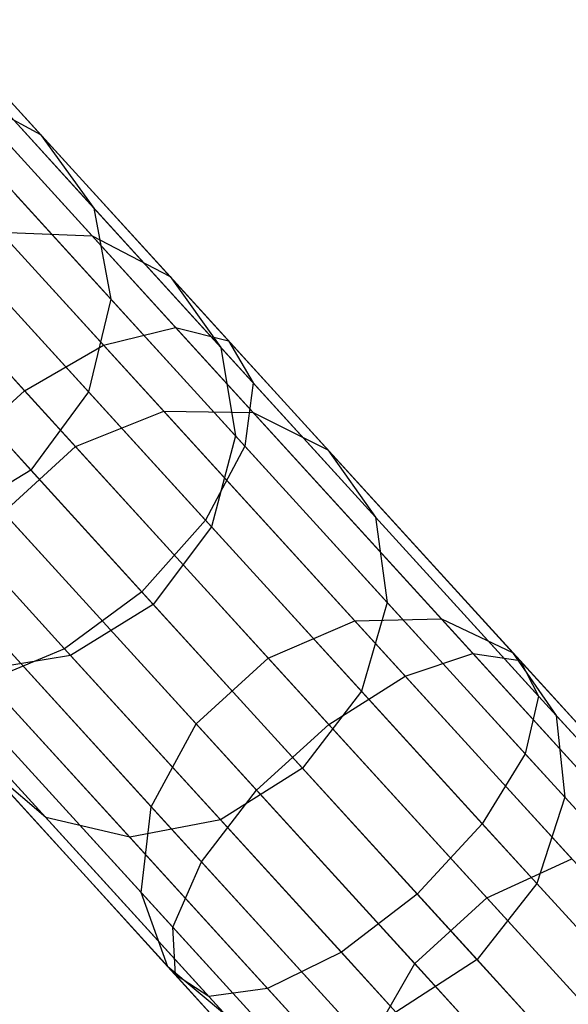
# Model space of a CAD drawing. Extents: x -189 to 189, y -189 to 189.
# Tile 281 of 591: x -120.3 to -117.96, y 129.62 to 133.82. Entities that reach past the tile are written whole.
import ezdxf

# ---------------------------------------------------------------- set-up
doc = ezdxf.new("R2010")
doc.units = 0
doc.header["$LTSCALE"] = 25.4
doc.layers.get('0').update_dxf_attribs({"linetype": 'CONTINUOUS'})

# ---------------------------------------------------------------- blocks, each defined once
blk = doc.blocks.new('CAMELEON-KENAI-C-12244_STL')
at = {"color": 0}
for p, q in [((-119.6364, 132.5082, -11.6357), (-120.8327, 133.8205, -12.7588)), ((-119.6364, 132.5082, -11.6357), (-120.8327, 133.8205, -12.7588)), ((-119.9441, 132.4328, -11.3664), (-121.1584, 133.7649, -12.5065)), ((-119.9441, 132.4328, -11.3664), (-121.1584, 133.7649, -12.5065)), ((-120.6387, 133.7985, -144.8614), (-120.2126, 133.331, -146.7703)), ((-120.6387, 133.7985, -144.8614), (-120.2126, 133.331, -146.7703)), ((-119.4107, 132.4514, -11.9804), (-120.5839, 133.7384, -13.0818)), ((-119.4107, 132.4514, -11.9804), (-120.5839, 133.7384, -13.0818)), ((-120.2807, 132.2382, -11.2191), (-121.5049, 133.5811, -12.3684)), ((-120.2807, 132.2382, -11.2191), (-121.5049, 133.5811, -12.3684)), ((-120.5559, 133.5169, -146.9133), (-119.9926, 132.899, -148.7856)), ((-120.5559, 133.5169, -146.9133), (-119.9926, 132.899, -148.7856)), ((-120.5559, 133.5169, -146.9133), (-120.2126, 133.331, -146.7703)), ((-120.5559, 133.5169, -146.9133), (-120.2126, 133.331, -146.7703)), ((-119.3062, 132.2722, -12.3407), (-120.4553, 133.5327, -13.4195)), ((-119.3062, 132.2722, -12.3407), (-120.4553, 133.5327, -13.4195)), ((-120.4023, 133.4746, -144.7511), (-119.9849, 133.0168, -146.6207)), ((-120.4023, 133.4746, -144.7511), (-119.9849, 133.0168, -146.6207)), ((-120.2126, 133.331, -146.7703), (-119.6601, 132.725, -148.6064)), ((-120.2126, 133.331, -146.7703), (-119.6601, 132.725, -148.6064)), ((-120.2126, 133.331, -146.7703), (-119.9849, 133.0168, -146.6207)), ((-120.2126, 133.331, -146.7703), (-119.9849, 133.0168, -146.6207)), ((-119.3408, 132.0016, -12.6545), (-120.4689, 133.2391, -13.7136)), ((-119.3408, 132.0016, -12.6545), (-120.4689, 133.2391, -13.7136)), ((-120.3221, 133.0781, -144.6551), (-119.9124, 132.6286, -146.4905)), ((-120.3221, 133.0781, -144.6551), (-119.9124, 132.6286, -146.4905)), ((-119.9849, 133.0168, -146.6207), (-119.4438, 132.4232, -148.4191)), ((-119.9849, 133.0168, -146.6207), (-119.4438, 132.4232, -148.4191)), ((-119.9849, 133.0168, -146.6207), (-119.9124, 132.6286, -146.4905)), ((-119.9849, 133.0168, -146.6207), (-119.9124, 132.6286, -146.4905)), ((-119.5087, 131.6864, -12.8675), (-120.6225, 132.9082, -13.9132)), ((-119.5087, 131.6864, -12.8675), (-120.6225, 132.9082, -13.9132)), ((-120.3838, 132.9151, -148.9255), (-119.6869, 132.1507, -150.7317)), ((-120.3838, 132.9151, -148.9255), (-119.6869, 132.1507, -150.7317)), ((-120.3838, 132.9151, -148.9255), (-119.9926, 132.899, -148.7856)), ((-120.3838, 132.9151, -148.9255), (-119.9926, 132.899, -148.7856)), ((-119.9926, 132.899, -148.7856), (-119.3061, 132.1459, -150.5649)), ((-119.9926, 132.899, -148.7856), (-119.3061, 132.1459, -150.5649)), ((-119.9926, 132.899, -148.7856), (-119.6601, 132.725, -148.6064)), ((-119.9926, 132.899, -148.7856), (-119.6601, 132.725, -148.6064)), ((-120.7661, 132.7706, -149.0021), (-120.0636, 132, -150.823)), ((-120.7661, 132.7706, -149.0021), (-120.0636, 132, -150.823)), ((-119.6601, 132.725, -148.6064), (-118.9868, 131.9865, -150.3514)), ((-119.6601, 132.725, -148.6064), (-118.9868, 131.9865, -150.3514)), ((-119.6601, 132.725, -148.6064), (-119.4438, 132.4232, -148.4191)), ((-119.6601, 132.725, -148.6064), (-119.4438, 132.4232, -148.4191)), ((-120.412, 132.6774, -144.5899), (-120.0075, 132.2336, -146.4021)), ((-120.412, 132.6774, -144.5899), (-120.0075, 132.2336, -146.4021)), ((-119.9124, 132.6286, -146.4905), (-120.0075, 132.2336, -146.4021)), ((-119.9124, 132.6286, -146.4905), (-120.0075, 132.2336, -146.4021)), ((-119.9124, 132.6286, -146.4905), (-119.3812, 132.0459, -148.256)), ((-119.9124, 132.6286, -146.4905), (-119.3812, 132.0459, -148.256)), ((-120.8894, 132.5973, -13.9838), (-119.7807, 131.381, -12.9429)), ((-120.8894, 132.5973, -13.9838), (-119.7807, 131.381, -12.9429)), ((-119.9441, 132.4328, -11.3664), (-119.6364, 132.5082, -11.6357)), ((-119.9441, 132.4328, -11.3664), (-119.6364, 132.5082, -11.6357)), ((-119.6364, 132.5082, -11.6357), (-119.4107, 132.4514, -11.9804)), ((-118.3689, 131.1179, -10.7003), (-119.6364, 132.5082, -11.6357)), ((-118.3689, 131.1179, -10.7003), (-119.6364, 132.5082, -11.6357)), ((-119.6364, 132.5082, -11.6357), (-119.4107, 132.4514, -11.9804)), ((-120.2807, 132.2382, -11.2191), (-119.9441, 132.4328, -11.3664)), ((-120.2807, 132.2382, -11.2191), (-119.9441, 132.4328, -11.3664)), ((-118.6575, 131.0215, -10.4169), (-119.9441, 132.4328, -11.3664)), ((-118.6575, 131.0215, -10.4169), (-119.9441, 132.4328, -11.3664)), ((-119.4438, 132.4232, -148.4191), (-118.7844, 131.6999, -150.1282)), ((-119.4438, 132.4232, -148.4191), (-118.7844, 131.6999, -150.1282)), ((-119.4438, 132.4232, -148.4191), (-119.3812, 132.0459, -148.256)), ((-119.4438, 132.4232, -148.4191), (-119.3812, 132.0459, -148.256)), ((-119.4107, 132.4514, -11.9804), (-119.3062, 132.2722, -12.3407)), ((-118.1677, 131.0879, -11.0629), (-119.4107, 132.4514, -11.9804)), ((-118.1677, 131.0879, -11.0629), (-119.4107, 132.4514, -11.9804)), ((-119.4107, 132.4514, -11.9804), (-119.3062, 132.2722, -12.3407)), ((-120.1098, 131.1384, -12.8675), (-121.2236, 132.3602, -13.9132)), ((-120.1098, 131.1384, -12.8675), (-121.2236, 132.3602, -13.9132)), ((-120.2538, 131.9, -146.3709), (-120.6565, 132.3418, -144.5669)), ((-120.2538, 131.9, -146.3709), (-120.6565, 132.3418, -144.5669)), ((-119.3062, 132.2722, -12.3407), (-119.3408, 132.0016, -12.6545)), ((-119.3062, 132.2722, -12.3407), (-119.3408, 132.0016, -12.6545)), ((-118.0887, 130.9368, -11.4422), (-119.3062, 132.2722, -12.3407)), ((-118.0887, 130.9368, -11.4422), (-119.3062, 132.2722, -12.3407)), ((-120.588, 131.958, -11.2191), (-120.2807, 132.2382, -11.2191)), ((-120.588, 131.958, -11.2191), (-120.2807, 132.2382, -11.2191)), ((-118.9837, 130.8154, -10.2618), (-120.2807, 132.2382, -11.2191)), ((-118.9837, 130.8154, -10.2618), (-120.2807, 132.2382, -11.2191)), ((-120.0075, 132.2336, -146.4021), (-120.2538, 131.9, -146.3709)), ((-120.0075, 132.2336, -146.4021), (-120.2538, 131.9, -146.3709)), ((-120.0075, 132.2336, -146.4021), (-119.483, 131.6582, -148.1453)), ((-120.0075, 132.2336, -146.4021), (-119.483, 131.6582, -148.1453)), ((-120.0636, 132, -150.823), (-119.6869, 132.1507, -150.7317)), ((-120.0636, 132, -150.823), (-119.6869, 132.1507, -150.7317)), ((-119.6869, 132.1507, -150.7317), (-118.872, 131.2568, -152.4255)), ((-119.6869, 132.1507, -150.7317), (-118.872, 131.2568, -152.4255)), ((-119.6869, 132.1507, -150.7317), (-119.3061, 132.1459, -150.5649)), ((-119.6869, 132.1507, -150.7317), (-119.3061, 132.1459, -150.5649)), ((-119.3061, 132.1459, -150.5649), (-118.5032, 131.2652, -152.2335)), ((-119.3061, 132.1459, -150.5649), (-118.5032, 131.2652, -152.2335)), ((-119.3061, 132.1459, -150.5649), (-118.9868, 131.9865, -150.3514)), ((-119.3061, 132.1459, -150.5649), (-118.9868, 131.9865, -150.3514)), ((-119.3812, 132.0459, -148.256), (-119.483, 131.6582, -148.1453)), ((-119.3812, 132.0459, -148.256), (-119.483, 131.6582, -148.1453)), ((-119.3812, 132.0459, -148.256), (-118.7338, 131.3358, -149.9339)), ((-119.3812, 132.0459, -148.256), (-118.7338, 131.3358, -149.9339)), ((-120.3709, 131.7199, -150.823), (-120.0636, 132, -150.823)), ((-120.3709, 131.7199, -150.823), (-120.0636, 132, -150.823)), ((-120.0636, 132, -150.823), (-119.242, 131.0988, -152.5305)), ((-120.0636, 132, -150.823), (-119.242, 131.0988, -152.5305)), ((-119.3408, 132.0016, -12.6545), (-119.5087, 131.6864, -12.8675)), ((-119.3408, 132.0016, -12.6545), (-119.5087, 131.6864, -12.8675)), ((-118.1456, 130.6906, -11.7724), (-119.3408, 132.0016, -12.6545)), ((-118.1456, 130.6906, -11.7724), (-119.3408, 132.0016, -12.6545)), ((-119.291, 130.5353, -10.2618), (-120.588, 131.958, -11.2191)), ((-119.291, 130.5353, -10.2618), (-120.588, 131.958, -11.2191)), ((-118.9868, 131.9865, -150.3514), (-118.1995, 131.1228, -151.9879)), ((-118.9868, 131.9865, -150.3514), (-118.1995, 131.1228, -151.9879)), ((-118.9868, 131.9865, -150.3514), (-118.7844, 131.6999, -150.1282)), ((-118.9868, 131.9865, -150.3514), (-118.7844, 131.6999, -150.1282)), ((-120.2538, 131.9, -146.3709), (-120.6087, 131.6855, -146.4021)), ((-120.2538, 131.9, -146.3709), (-120.6087, 131.6855, -146.4021)), ((-119.7317, 131.3273, -148.1061), (-120.2538, 131.9, -146.3709)), ((-119.7317, 131.3273, -148.1061), (-120.2538, 131.9, -146.3709)), ((-120.3709, 131.7199, -150.823), (-119.5493, 130.8186, -152.5305)), ((-120.3709, 131.7199, -150.823), (-119.5493, 130.8186, -152.5305)), ((-120.6087, 131.6855, -146.4021), (-120.0842, 131.1102, -148.1453)), ((-120.6087, 131.6855, -146.4021), (-120.0842, 131.1102, -148.1453)), ((-119.5087, 131.6864, -12.8675), (-119.7807, 131.381, -12.9429)), ((-119.5087, 131.6864, -12.8675), (-119.7807, 131.381, -12.9429)), ((-118.3286, 130.3919, -11.9966), (-119.5087, 131.6864, -12.8675)), ((-118.3286, 130.3919, -11.9966), (-119.5087, 131.6864, -12.8675)), ((-118.7844, 131.6999, -150.1282), (-118.0132, 130.854, -151.731)), ((-118.7844, 131.6999, -150.1282), (-118.0132, 130.854, -151.731)), ((-118.7844, 131.6999, -150.1282), (-118.7338, 131.3358, -149.9339)), ((-118.7844, 131.6999, -150.1282), (-118.7338, 131.3358, -149.9339)), ((-119.5263, 130.2295, -10.4169), (-120.8129, 131.6408, -11.3664)), ((-119.5263, 130.2295, -10.4169), (-120.8129, 131.6408, -11.3664)), ((-119.483, 131.6582, -148.1453), (-119.7317, 131.3273, -148.1061)), ((-119.483, 131.6582, -148.1453), (-119.7317, 131.3273, -148.1061)), ((-119.483, 131.6582, -148.1453), (-118.8438, 130.9571, -149.8019)), ((-119.483, 131.6582, -148.1453), (-118.8438, 130.9571, -149.8019)), ((-119.7807, 131.381, -12.9429), (-120.1098, 131.1384, -12.8675)), ((-119.7807, 131.381, -12.9429), (-120.1098, 131.1384, -12.8675)), ((-119.7807, 131.381, -12.9429), (-118.6059, 130.0924, -12.0759)), ((-119.7807, 131.381, -12.9429), (-118.6059, 130.0924, -12.0759)), ((-119.6489, 129.951, -10.7003), (-120.9164, 131.3413, -11.6357)), ((-119.6489, 129.951, -10.7003), (-120.9164, 131.3413, -11.6357)), ((-120.5557, 131.3587, -150.7317), (-119.7408, 130.4648, -152.4255)), ((-120.5557, 131.3587, -150.7317), (-119.7408, 130.4648, -152.4255)), ((-119.7317, 131.3273, -148.1061), (-120.0842, 131.1102, -148.1453)), ((-119.7317, 131.3273, -148.1061), (-120.0842, 131.1102, -148.1453)), ((-119.0954, 130.6293, -149.7553), (-119.7317, 131.3273, -148.1061)), ((-119.0954, 130.6293, -149.7553), (-119.7317, 131.3273, -148.1061)), ((-118.7338, 131.3358, -149.9339), (-118.8438, 130.9571, -149.8019)), ((-118.7338, 131.3358, -149.9339), (-118.8438, 130.9571, -149.8019)), ((-118.7338, 131.3358, -149.9339), (-117.9768, 130.5053, -151.5073)), ((-118.7338, 131.3358, -149.9339), (-117.9768, 130.5053, -151.5073)), ((-119.242, 131.0988, -152.5305), (-118.872, 131.2568, -152.4255)), ((-119.242, 131.0988, -152.5305), (-118.872, 131.2568, -152.4255)), ((-118.872, 131.2568, -152.4255), (-118.5032, 131.2652, -152.2335)), ((-118.872, 131.2568, -152.4255), (-118.5032, 131.2652, -152.2335)), ((-118.872, 131.2568, -152.4255), (-117.9471, 130.2422, -153.99)), ((-118.872, 131.2568, -152.4255), (-117.9471, 130.2422, -153.99)), ((-118.5032, 131.2652, -152.2335), (-117.5921, 130.2658, -153.7748)), ((-118.5032, 131.2652, -152.2335), (-117.5921, 130.2658, -153.7748)), ((-118.5032, 131.2652, -152.2335), (-118.1995, 131.1228, -151.9879)), ((-118.5032, 131.2652, -152.2335), (-118.1995, 131.1228, -151.9879)), ((-120.8495, 131.1418, -148.4191), (-120.1901, 130.4184, -150.1282)), ((-120.8495, 131.1418, -148.4191), (-120.1901, 130.4184, -150.1282)), ((-120.1098, 131.1384, -12.8675), (-120.4392, 131.0003, -12.6545)), ((-120.1098, 131.1384, -12.8675), (-120.4392, 131.0003, -12.6545)), ((-118.9297, 129.8439, -11.9966), (-120.1098, 131.1384, -12.8675)), ((-118.9297, 129.8439, -11.9966), (-120.1098, 131.1384, -12.8675)), ((-118.6575, 131.0215, -10.4169), (-118.3689, 131.1179, -10.7003)), ((-118.6575, 131.0215, -10.4169), (-118.3689, 131.1179, -10.7003)), ((-118.3689, 131.1179, -10.7003), (-118.1677, 131.0879, -11.0629)), ((-117.0436, 129.664, -9.9623), (-118.3689, 131.1179, -10.7003)), ((-117.0436, 129.664, -9.9623), (-118.3689, 131.1179, -10.7003)), ((-118.3689, 131.1179, -10.7003), (-118.1677, 131.0879, -11.0629)), ((-118.1995, 131.1228, -151.9879), (-117.3059, 130.1426, -153.4994)), ((-118.1995, 131.1228, -151.9879), (-117.3059, 130.1426, -153.4994)), ((-118.1995, 131.1228, -151.9879), (-118.0132, 130.854, -151.731)), ((-118.1995, 131.1228, -151.9879), (-118.0132, 130.854, -151.731)), ((-119.6376, 129.7479, -11.0629), (-120.8806, 131.1114, -11.9804)), ((-119.6376, 129.7479, -11.0629), (-120.8806, 131.1114, -11.9804)), ((-120.0842, 131.1102, -148.1453), (-120.4796, 131.0446, -148.256)), ((-120.0842, 131.1102, -148.1453), (-120.4796, 131.0446, -148.256)), ((-120.0842, 131.1102, -148.1453), (-119.445, 130.4091, -149.8019)), ((-120.0842, 131.1102, -148.1453), (-119.445, 130.4091, -149.8019)), ((-119.5493, 130.8186, -152.5305), (-119.242, 131.0988, -152.5305)), ((-119.5493, 130.8186, -152.5305), (-119.242, 131.0988, -152.5305)), ((-119.242, 131.0988, -152.5305), (-118.3096, 130.076, -154.1077)), ((-119.242, 131.0988, -152.5305), (-118.3096, 130.076, -154.1077)), ((-118.1677, 131.0879, -11.0629), (-118.0887, 130.9368, -11.4422)), ((-116.8679, 129.6621, -10.3392), (-118.1677, 131.0879, -11.0629)), ((-116.8679, 129.6621, -10.3392), (-118.1677, 131.0879, -11.0629)), ((-118.1677, 131.0879, -11.0629), (-118.0887, 130.9368, -11.4422)), ((-120.4796, 131.0446, -148.256), (-119.8322, 130.3345, -149.9339)), ((-120.4796, 131.0446, -148.256), (-119.8322, 130.3345, -149.9339)), ((-119.4944, 129.6553, -11.4422), (-120.7118, 130.9908, -12.3407)), ((-119.4944, 129.6553, -11.4422), (-120.7118, 130.9908, -12.3407)), ((-119.244, 129.6893, -11.7724), (-120.4392, 131.0003, -12.6545)), ((-119.244, 129.6893, -11.7724), (-120.4392, 131.0003, -12.6545)), ((-118.9837, 130.8154, -10.2618), (-118.6575, 131.0215, -10.4169)), ((-118.9837, 130.8154, -10.2618), (-118.6575, 131.0215, -10.4169)), ((-117.3122, 129.5457, -9.6678), (-118.6575, 131.0215, -10.4169)), ((-117.3122, 129.5457, -9.6678), (-118.6575, 131.0215, -10.4169)), ((-120.5861, 130.979, -150.5649), (-119.7832, 130.0984, -152.2335)), ((-120.5861, 130.979, -150.5649), (-119.7832, 130.0984, -152.2335)), ((-118.8438, 130.9571, -149.8019), (-119.0954, 130.6293, -149.7553)), ((-118.8438, 130.9571, -149.8019), (-119.0954, 130.6293, -149.7553)), ((-118.8438, 130.9571, -149.8019), (-118.0963, 130.1371, -151.3555)), ((-118.8438, 130.9571, -149.8019), (-118.0963, 130.1371, -151.3555)), ((-118.0887, 130.9368, -11.4422), (-118.1456, 130.6906, -11.7724)), ((-118.0887, 130.9368, -11.4422), (-118.1456, 130.6906, -11.7724)), ((-116.8157, 129.5403, -10.7333), (-118.0887, 130.9368, -11.4422)), ((-116.8157, 129.5403, -10.7333), (-118.0887, 130.9368, -11.4422)), ((-118.0132, 130.854, -151.731), (-117.1381, 129.894, -153.2114)), ((-118.0132, 130.854, -151.731), (-117.1381, 129.894, -153.2114)), ((-118.0132, 130.854, -151.731), (-117.9768, 130.5053, -151.5073)), ((-118.0132, 130.854, -151.731), (-117.9768, 130.5053, -151.5073)), ((-119.7408, 130.4648, -152.4255), (-119.5493, 130.8186, -152.5305)), ((-119.7408, 130.4648, -152.4255), (-119.5493, 130.8186, -152.5305)), ((-119.5493, 130.8186, -152.5305), (-118.6169, 129.7959, -154.1077)), ((-119.5493, 130.8186, -152.5305), (-118.6169, 129.7959, -154.1077)), ((-119.291, 130.5353, -10.2618), (-118.9837, 130.8154, -10.2618)), ((-119.291, 130.5353, -10.2618), (-118.9837, 130.8154, -10.2618)), ((-117.6274, 129.3277, -9.5066), (-118.9837, 130.8154, -10.2618)), ((-117.6274, 129.3277, -9.5066), (-118.9837, 130.8154, -10.2618)), ((-118.1456, 130.6906, -11.7724), (-118.3286, 130.3919, -11.9966)), ((-118.1456, 130.6906, -11.7724), (-118.3286, 130.3919, -11.9966)), ((-116.8959, 129.3197, -11.0766), (-118.1456, 130.6906, -11.7724)), ((-116.8959, 129.3197, -11.0766), (-118.1456, 130.6906, -11.7724)), ((-120.1901, 130.4184, -150.1282), (-120.4567, 130.6464, -150.3514)), ((-120.4567, 130.6464, -150.3514), (-119.6694, 129.7827, -151.9879)), ((-120.4567, 130.6464, -150.3514), (-119.6694, 129.7827, -151.9879)), ((-120.1901, 130.4184, -150.1282), (-120.4567, 130.6464, -150.3514)), ((-119.0954, 130.6293, -149.7553), (-119.445, 130.4091, -149.8019)), ((-119.0954, 130.6293, -149.7553), (-119.445, 130.4091, -149.8019)), ((-118.3513, 129.8131, -151.3018), (-119.0954, 130.6293, -149.7553)), ((-118.3513, 129.8131, -151.3018), (-119.0954, 130.6293, -149.7553)), ((-119.5263, 130.2295, -10.4169), (-119.291, 130.5353, -10.2618)), ((-119.5263, 130.2295, -10.4169), (-119.291, 130.5353, -10.2618)), ((-117.9347, 129.0475, -9.5066), (-119.291, 130.5353, -10.2618)), ((-117.9347, 129.0475, -9.5066), (-119.291, 130.5353, -10.2618)), ((-117.9768, 130.5053, -151.5073), (-118.0963, 130.1371, -151.3555)), ((-117.9768, 130.5053, -151.5073), (-118.0963, 130.1371, -151.3555)), ((-117.9768, 130.5053, -151.5073), (-117.1176, 129.5629, -152.9607)), ((-117.9768, 130.5053, -151.5073), (-117.1176, 129.5629, -152.9607)), ((-119.7832, 130.0984, -152.2335), (-119.7408, 130.4648, -152.4255)), ((-119.7832, 130.0984, -152.2335), (-119.7408, 130.4648, -152.4255)), ((-119.7408, 130.4648, -152.4255), (-118.8159, 129.4503, -153.99)), ((-119.7408, 130.4648, -152.4255), (-118.8159, 129.4503, -153.99)), ((-119.8322, 130.3345, -149.9339), (-120.1901, 130.4184, -150.1282)), ((-120.1901, 130.4184, -150.1282), (-119.4189, 129.5725, -151.731)), ((-120.1901, 130.4184, -150.1282), (-119.4189, 129.5725, -151.731)), ((-119.8322, 130.3345, -149.9339), (-120.1901, 130.4184, -150.1282)), ((-119.445, 130.4091, -149.8019), (-119.8322, 130.3345, -149.9339)), ((-119.445, 130.4091, -149.8019), (-119.8322, 130.3345, -149.9339)), ((-119.445, 130.4091, -149.8019), (-118.6975, 129.5891, -151.3555)), ((-119.445, 130.4091, -149.8019), (-118.6975, 129.5891, -151.3555)), ((-118.3286, 130.3919, -11.9966), (-118.6059, 130.0924, -12.0759)), ((-118.3286, 130.3919, -11.9966), (-118.6059, 130.0924, -12.0759)), ((-117.0946, 129.0383, -11.3095), (-118.3286, 130.3919, -11.9966)), ((-117.0946, 129.0383, -11.3095), (-118.3286, 130.3919, -11.9966)), ((-119.8322, 130.3345, -149.9339), (-119.0751, 129.504, -151.5073)), ((-119.8322, 130.3345, -149.9339), (-119.0751, 129.504, -151.5073)), ((-118.3096, 130.076, -154.1077), (-117.9471, 130.2422, -153.99)), ((-118.3096, 130.076, -154.1077), (-117.9471, 130.2422, -153.99)), ((-119.6489, 129.951, -10.7003), (-119.5263, 130.2295, -10.4169)), ((-119.6489, 129.951, -10.7003), (-119.5263, 130.2295, -10.4169)), ((-118.181, 128.7538, -9.6678), (-119.5263, 130.2295, -10.4169)), ((-118.181, 128.7538, -9.6678), (-119.5263, 130.2295, -10.4169)), ((-118.0963, 130.1371, -151.3555), (-118.3513, 129.8131, -151.3018)), ((-118.0963, 130.1371, -151.3555), (-118.3513, 129.8131, -151.3018)), ((-118.0963, 130.1371, -151.3555), (-117.248, 129.2066, -152.7905)), ((-118.0963, 130.1371, -151.3555), (-117.248, 129.2066, -152.7905)), ((-119.6694, 129.7827, -151.9879), (-119.7832, 130.0984, -152.2335)), ((-119.7832, 130.0984, -152.2335), (-118.8721, 129.0989, -153.7748)), ((-119.7832, 130.0984, -152.2335), (-118.8721, 129.0989, -153.7748)), ((-119.6694, 129.7827, -151.9879), (-119.7832, 130.0984, -152.2335)), ((-118.6059, 130.0924, -12.0759), (-118.9297, 129.8439, -11.9966)), ((-118.6059, 130.0924, -12.0759), (-118.9297, 129.8439, -11.9966)), ((-118.6169, 129.7959, -154.1077), (-118.3096, 130.076, -154.1077)), ((-118.6169, 129.7959, -154.1077), (-118.3096, 130.076, -154.1077)), ((-118.6059, 130.0924, -12.0759), (-117.3776, 128.745, -11.3919)), ((-118.6059, 130.0924, -12.0759), (-117.3776, 128.745, -11.3919)), ((-118.3096, 130.076, -154.1077), (-117.2758, 128.9419, -155.5388)), ((-118.3096, 130.076, -154.1077), (-117.2758, 128.9419, -155.5388)), ((-119.6376, 129.7479, -11.0629), (-119.6489, 129.951, -10.7003)), ((-118.3236, 128.4972, -9.9623), (-119.6489, 129.951, -10.7003)), ((-119.6376, 129.7479, -11.0629), (-119.6489, 129.951, -10.7003)), ((-118.3236, 128.4972, -9.9623), (-119.6489, 129.951, -10.7003)), ((-118.9297, 129.8439, -11.9966), (-119.244, 129.6893, -11.7724)), ((-118.9297, 129.8439, -11.9966), (-119.244, 129.6893, -11.7724)), ((-117.6958, 128.4903, -11.3095), (-118.9297, 129.8439, -11.9966)), ((-117.6958, 128.4903, -11.3095), (-118.9297, 129.8439, -11.9966)), ((-118.3513, 129.8131, -151.3018), (-118.6975, 129.5891, -151.3555)), ((-118.3513, 129.8131, -151.3018), (-118.6975, 129.5891, -151.3555)), ((-117.5068, 128.8867, -152.7303), (-118.3513, 129.8131, -151.3018)), ((-117.5068, 128.8867, -152.7303), (-118.3513, 129.8131, -151.3018)), ((-119.4189, 129.5725, -151.731), (-119.6694, 129.7827, -151.9879)), ((-119.6694, 129.7827, -151.9879), (-118.7758, 128.8026, -153.4994)), ((-119.6694, 129.7827, -151.9879), (-118.7758, 128.8026, -153.4994)), ((-119.4189, 129.5725, -151.731), (-119.6694, 129.7827, -151.9879)), ((-118.8159, 129.4503, -153.99), (-118.6169, 129.7959, -154.1077)), ((-118.8159, 129.4503, -153.99), (-118.6169, 129.7959, -154.1077)), ((-118.6169, 129.7959, -154.1077), (-117.5831, 128.6618, -155.5388)), ((-118.6169, 129.7959, -154.1077), (-117.5831, 128.6618, -155.5388)), ((-119.4944, 129.6553, -11.4422), (-119.6376, 129.7479, -11.0629)), ((-118.3378, 128.3221, -10.3392), (-119.6376, 129.7479, -11.0629)), ((-119.4944, 129.6553, -11.4422), (-119.6376, 129.7479, -11.0629)), ((-118.3378, 128.3221, -10.3392), (-119.6376, 129.7479, -11.0629)), ((-119.244, 129.6893, -11.7724), (-119.4944, 129.6553, -11.4422)), ((-119.244, 129.6893, -11.7724), (-119.4944, 129.6553, -11.4422)), ((-117.9943, 128.3184, -11.0766), (-119.244, 129.6893, -11.7724)), ((-117.9943, 128.3184, -11.0766), (-119.244, 129.6893, -11.7724)), ((-118.2214, 128.2589, -10.7333), (-119.4944, 129.6553, -11.4422)), ((-118.2214, 128.2589, -10.7333), (-119.4944, 129.6553, -11.4422))]:
    blk.add_line(p, q, dxfattribs=at)

msp = doc.modelspace()

# ---------------------------------------------------------------- block references
at = {"color": 0}
msp.add_blockref('CAMELEON-KENAI-C-12244_STL', (0, 0), dxfattribs=at)

doc.saveas('drawing.dxf')
